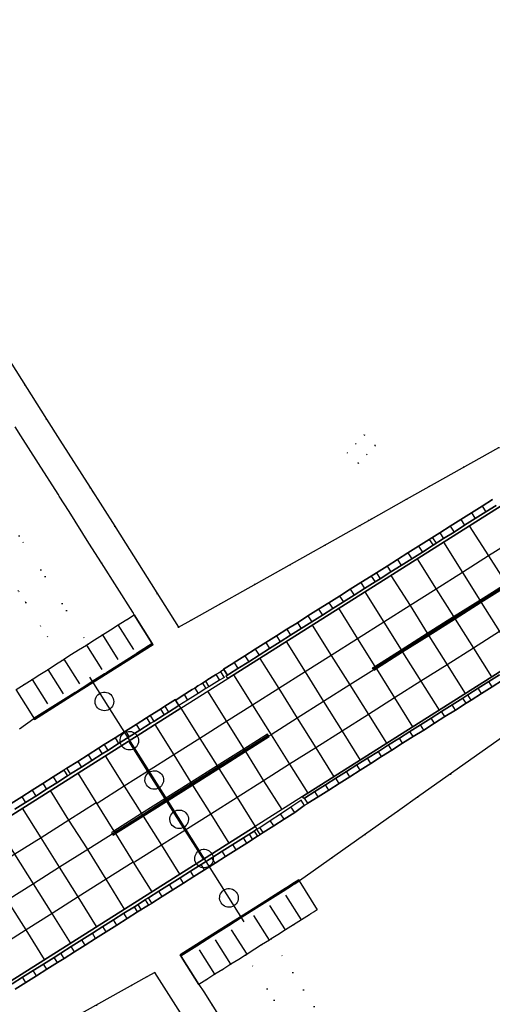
# Model space of a CAD drawing. Header units: metres. Extents: x 174791 to 179073, y 406431 to 409043.
# Tile 282 of 314: x 178170 to 178246, y 408003 to 408162. Entities that reach past the tile are written whole.
import ezdxf

# ---------------------------------------------------------------- set-up
doc = ezdxf.new("R2010")
doc.units = ezdxf.units.M
doc.linetypes.add('DOT', pattern=[6.35, 0, -6.35])
for name, color, linetype in [('terreindeelbegroeid', 254, 'DOT'), ('terreindeelonbegroeid', 254, 'DOT'), ('wegdeel_molgoot', 254, 'Continuous'), ('wegdeel_rijbaan', 254, 'Continuous'), ('wegdeel_start_landingsbaan', 254, 'Continuous'), ('wegdeel_voetpad', 254, 'Continuous'), ('weginrichtingselement_kabel_vliegtuigafreminstallatie', 254, 'Continuous'), ('weginrichtingselement_markering_vliegtuigverharding', 254, 'Continuous'), ('weginrichtingselement_voeg_vliegtuigverharding', 254, 'Continuous')]:
    doc.layers.add(name, color=color, linetype=linetype)

msp = doc.modelspace()

# ---------------------------------------------------------------- linework, layer by layer
at = {"layer": 'terreindeelbegroeid'}
for points in [[(178246.99, 408093.158, 0), (178232.092, 408084.811, 0), (178226.037, 408081.406, 0), (178224.57, 408080.581, 0), (178197.411, 408065.309, 0), (178195.408, 408064.183, 0), (178185.269, 408080.198, 0), (178185.109, 408080.452, 0), (178181.162, 408086.686, 0), (178176.298, 408094.349, 0), (178174.15, 408097.735, 0), (178161.979, 408116.911, 0)], [(178169.083, 408096.483, 0), (178170.01, 408095.021, 0), (178172.85, 408090.543, 0), (178175.98, 408085.609, 0), (178176.162, 408085.321, 0), (178177.757, 408082.807, 0), (178180.965, 408077.738, 0), (178182.977, 408074.559, 0), (178182.984, 408074.547, 0), (178188.02, 408066.59, 0), (178188.266, 408066.201, 0), (178186.991, 408065.357, 0), (178186.821, 408065.253, 0), (178185.696, 408064.568, 0), (178184.443, 408063.753, 0), (178183.13, 408062.932, 0), (178181.882, 408062.151, 0), (178180.803, 408061.451, 0), (178169.74, 408078.903, 0)], [(178169.628, 408069.993, 0), (178170.784, 408068.17, 0), (178176.693, 408058.857, 0), (178175.599, 408058.172, 0), (178174.369, 408057.389, 0), (178173.06, 408056.567, 0), (178171.799, 408055.761, 0), (178170.515, 408054.933, 0), (178169.234, 408054.151, 0), (178171.712, 408050.233, 0), (178172.16, 408049.53, 0), (178172.171, 408049.512, 0), (178172.095, 408049.45, 0), (178169.787, 408047.822, 0)], [(178222.406, 407994.862, 0), (178210.335, 408013.973, 0), (178211.369, 408014.629, 0), (178212.597, 408015.418, 0), (178213.923, 408016.248, 0), (178215.178, 408017.044, 0), (178216.464, 408017.861, 0), (178216.666, 408017.988, 0), (178217.222, 408018.336, 0), (178217.74, 408018.661, 0), (178214.823, 408023.296, 0), (178214.863, 408023.335, 0), (178231.017, 408034.757, 0), (178233.901, 408036.796, 0), (178247.964, 408046.738, 0)], [(178207.756, 407992.287, 0), (178199.448, 408005.403, 0), (178198.68, 408006.616, 0), (178199.974, 408007.432, 0), (178201.254, 408008.248, 0), (178202.534, 408009.036, 0), (178203.839, 408009.868, 0), (178205.094, 408010.65, 0), (178206.195, 408011.354, 0), (178217.695, 407993.209, 0)], [(178176.566, 408000.144, 0), (178190.306, 408007.858, 0), (178191.553, 408008.558, 0), (178197.951, 407998.488, 0)]]:
    msp.add_polyline3d(points, dxfattribs=at)
msp.add_polyline3d([(178222.554, 408092.286, 0), (178224.342, 408090.588, 0), (178225.726, 408092.013, 0), (178227.101, 408093.459, 0), (178225.311, 408095.187, 0), (178223.935, 408093.746, 0)], close=True, dxfattribs=at)
at = {"layer": 'terreindeelonbegroeid'}
for points in [[(178225.726, 408092.013, 0), (178224.342, 408090.588, 0), (178222.554, 408092.286, 0), (178223.935, 408093.746, 0), (178225.311, 408095.187, 0), (178227.101, 408093.459, 0)], [(178180.803, 408061.451, 0), (178180.614, 408061.339, 0), (178180.555, 408061.309, 0), (178179.299, 408060.535, 0), (178178.171, 408059.818, 0), (178176.942, 408059.011, 0), (178176.891, 408058.955, 0), (178176.693, 408058.857, 0), (178170.784, 408068.17, 0), (178169.628, 408069.993, 0), (178165.999, 408075.712, 0), (178159.775, 408085.574, 0), (178163.9, 408088.168, 0), (178164.642, 408086.991, 0), (178169.74, 408078.903, 0)], [(178203.263, 408056.443, 0), (178203.086, 408056.331, 0), (178202.815, 408056.16, 0), (178202.73, 408056.106, 0), (178202.154, 408057.017, 0), (178202.509, 408057.244, 0), (178202.677, 408057.351, 0), (178202.685, 408057.356, 0)], [(178178.016, 408040.544, 0), (178177.494, 408040.214, 0), (178176.906, 408041.144, 0), (178177.427, 408041.474, 0)], [(178216.196, 408035.808, 0), (178216.084, 408035.738, 0), (178215.651, 408035.464, 0), (178215.113, 408036.315, 0), (178215.546, 408036.588, 0), (178215.658, 408036.659, 0)], [(178208.552, 408030.779, 0), (178208.105, 408030.497, 0), (178207.571, 408031.341, 0), (178208.017, 408031.623, 0)], [(178191.08, 408019.735, 0), (178190.556, 408019.404, 0), (178190.022, 408020.249, 0), (178190.546, 408020.58, 0)], [(178227.233, 407987.22, 0), (178223.11, 407984.665, 0), (178217.695, 407993.209, 0), (178206.195, 408011.354, 0), (178206.359, 408011.458, 0), (178206.419, 408011.487, 0), (178207.663, 408012.276, 0), (178208.779, 408012.986, 0), (178210.035, 408013.777, 0), (178210.309, 408013.956, 0), (178210.335, 408013.973, 0), (178222.406, 407994.862, 0)]]:
    msp.add_polyline3d(points, close=True, dxfattribs=at)
at = {"layer": 'wegdeel_molgoot'}
for points in [[(178418.189, 408191.761, 0), (178203.337, 408055.934, 0), (178203.086, 408056.331, 0), (178203.263, 408056.443, 0), (178203.617, 408056.667, 0), (178204.96, 408057.516, 0), (178206.7, 408058.617, 0), (178208.368, 408059.672, 0), (178210.059, 408060.741, 0), (178211.781, 408061.83, 0), (178213.45, 408062.885, 0), (178215.145, 408063.958, 0), (178216.86, 408065.042, 0), (178218.559, 408066.117, 0), (178220.24, 408067.18, 0), (178221.949, 408068.261, 0), (178223.658, 408069.342, 0), (178225.351, 408070.412, 0), (178227.039, 408071.48, 0), (178227.867, 408072.004, 0), (178229.593, 408073.095, 0), (178231.251, 408074.144, 0), (178232.955, 408075.221, 0), (178234.666, 408076.304, 0), (178236.383, 408077.39, 0), (178238.079, 408078.462, 0), (178239.761, 408079.526, 0), (178241.469, 408080.606, 0), (178243.169, 408081.682, 0), (178244.875, 408082.76, 0), (178246.56, 408083.826, 0)], [(178247.066, 408056.491, 0), (178245.37, 408055.418, 0), (178243.673, 408054.345, 0), (178241.968, 408053.268, 0), (178241.175, 408052.766, 0), (178239.447, 408051.674, 0), (178237.756, 408050.604, 0), (178236.072, 408049.539, 0), (178234.353, 408048.453, 0), (178232.659, 408047.381, 0), (178230.962, 408046.308, 0), (178229.225, 408045.21, 0), (178227.571, 408044.164, 0), (178225.847, 408043.074, 0), (178224.134, 408041.991, 0), (178222.45, 408040.926, 0), (178220.746, 408039.849, 0), (178219.049, 408038.776, 0), (178217.353, 408037.714, 0), (178215.658, 408036.659, 0), (178215.546, 408036.588, 0), (178215.358, 408036.886, 0), (178414.865, 408163.071, 0)], [(178169.026, 408034.853, 0), (178170.722, 408035.927, 0), (178172.393, 408036.984, 0), (178174.114, 408038.074, 0), (178175.77, 408039.122, 0), (178177.494, 408040.214, 0), (178178.016, 408040.544, 0), (178179.749, 408041.641, 0), (178181.422, 408042.701, 0), (178183.11, 408043.769, 0), (178184.017, 408044.343, 0), (178185.748, 408045.439, 0), (178187.44, 408046.511, 0), (178189.142, 408047.588, 0), (178190.826, 408048.654, 0), (178191.388, 408049.01, 0), (178193.072, 408050.076, 0), (178193.777, 408050.522, 0), (178195.462, 408051.589, 0), (178195.748, 408051.137, 0), (178153.746, 408024.571, 0)], [(178157.004, 408000, 0), (178186.688, 408018.766, 0), (178207.736, 408032.066, 0), (178208.017, 408031.623, 0), (178207.571, 408031.341, 0), (178205.844, 408030.25, 0), (178204.153, 408029.181, 0), (178202.444, 408028.101, 0), (178200.745, 408027.027, 0), (178199.033, 408025.944, 0), (178197.344, 408024.877, 0), (178195.638, 408023.798, 0), (178193.953, 408022.733, 0), (178192.242, 408021.652, 0), (178190.546, 408020.58, 0), (178190.022, 408020.249, 0), (178188.276, 408019.145, 0), (178186.598, 408018.084, 0), (178184.936, 408017.033, 0), (178183.208, 408015.942, 0), (178181.51, 408014.868, 0), (178179.817, 408013.798, 0), (178178.12, 408012.726, 0), (178176.428, 408011.656, 0), (178175.358, 408010.979, 0), (178173.661, 408009.907, 0), (178171.98, 408008.844, 0), (178170.279, 408007.769, 0), (178168.573, 408006.69, 0)]]:
    msp.add_polyline3d(points, dxfattribs=at)
for points in [[(178178.714, 408053.45, 0), (178172.18, 408049.321, 0), (178172.095, 408049.45, 0), (178172.171, 408049.512, 0), (178172.16, 408049.53, 0), (178174.712, 408051.133, 0), (178177.293, 408052.754, 0), (178178.727, 408053.661, 0), (178178.936, 408053.792, 0), (178179.872, 408054.384, 0), (178181.488, 408055.411, 0), (178183.471, 408056.671, 0), (178183.845, 408056.906, 0), (178184.002, 408057.005, 0), (178186.047, 408058.293, 0), (178188.504, 408059.861, 0), (178188.617, 408059.933, 0), (178191.168, 408061.561, 0), (178191.185, 408061.533, 0), (178191.288, 408061.394, 0), (178189.84, 408060.479, 0), (178184.045, 408056.817, 0), (178181.583, 408055.262, 0)], [(178214.863, 408023.335, 0), (178214.823, 408023.296, 0), (178214.097, 408022.835, 0), (178213.736, 408022.606, 0), (178212.253, 408021.665, 0), (178209.672, 408020.037, 0), (178207.092, 408018.4, 0), (178205.486, 408017.381, 0), (178203.488, 408016.114, 0), (178200.923, 408014.494, 0), (178198.334, 408012.864, 0), (178195.757, 408011.242, 0), (178195.667, 408011.382, 0), (178196.841, 408012.123, 0), (178203.403, 408016.265, 0), (178205.394, 408017.527, 0), (178209.453, 408020.1, 0), (178209.775, 408020.304, 0), (178212.157, 408021.814, 0), (178213.259, 408022.517, 0), (178213.639, 408022.76, 0), (178214.768, 408023.48, 0)]]:
    msp.add_polyline3d(points, close=True, dxfattribs=at)
at = {"layer": 'wegdeel_rijbaan'}
for points in [[(178246.56, 408083.826, 0), (178244.875, 408082.76, 0), (178243.169, 408081.682, 0), (178241.469, 408080.606, 0), (178239.761, 408079.526, 0), (178238.079, 408078.462, 0), (178236.383, 408077.39, 0), (178234.666, 408076.304, 0), (178232.955, 408075.221, 0), (178231.251, 408074.144, 0), (178229.593, 408073.095, 0), (178227.867, 408072.004, 0), (178227.039, 408071.48, 0), (178225.351, 408070.412, 0), (178223.658, 408069.342, 0), (178221.949, 408068.261, 0), (178220.24, 408067.18, 0), (178218.559, 408066.117, 0), (178216.86, 408065.042, 0), (178215.145, 408063.958, 0), (178213.45, 408062.885, 0), (178211.781, 408061.83, 0), (178210.059, 408060.741, 0), (178208.368, 408059.672, 0), (178206.7, 408058.617, 0), (178204.96, 408057.516, 0), (178203.617, 408056.667, 0), (178203.263, 408056.443, 0), (178202.685, 408057.356, 0), (178202.677, 408057.369, 0), (178202.649, 408057.414, 0), (178204.135, 408058.352, 0), (178204.346, 408058.486, 0), (178206.079, 408059.58, 0), (178207.748, 408060.634, 0), (178209.439, 408061.703, 0), (178211.162, 408062.791, 0), (178212.831, 408063.846, 0), (178214.527, 408064.917, 0), (178216.242, 408066.001, 0), (178217.942, 408067.074, 0), (178219.624, 408068.137, 0), (178221.333, 408069.216, 0), (178223.043, 408070.297, 0), (178224.736, 408071.366, 0), (178226.424, 408072.433, 0), (178227.253, 408072.957, 0), (178228.98, 408074.047, 0), (178230.638, 408075.095, 0), (178232.343, 408076.172, 0), (178234.055, 408077.253, 0), (178235.772, 408078.338, 0), (178237.468, 408079.41, 0), (178239.151, 408080.473, 0), (178240.859, 408081.552, 0), (178242.561, 408082.627, 0), (178244.267, 408083.704, 0), (178245.952, 408084.769, 0)], [(178247.593, 408055.657, 0), (178245.897, 408054.585, 0), (178244.2, 408053.512, 0), (178242.495, 408052.434, 0), (178241.702, 408051.933, 0), (178239.974, 408050.84, 0), (178238.283, 408049.771, 0), (178236.598, 408048.706, 0), (178234.88, 408047.62, 0), (178233.185, 408046.549, 0), (178231.488, 408045.476, 0), (178229.751, 408044.378, 0), (178228.097, 408043.332, 0), (178226.373, 408042.242, 0), (178224.66, 408041.159, 0), (178222.976, 408040.094, 0), (178221.272, 408039.018, 0), (178219.575, 408037.944, 0), (178217.883, 408036.875, 0), (178216.196, 408035.808, 0), (178215.658, 408036.659, 0), (178217.353, 408037.714, 0), (178219.049, 408038.776, 0), (178220.746, 408039.849, 0), (178222.45, 408040.926, 0), (178224.134, 408041.991, 0), (178225.847, 408043.074, 0), (178227.571, 408044.164, 0), (178229.225, 408045.21, 0), (178230.962, 408046.308, 0), (178232.659, 408047.381, 0), (178234.353, 408048.453, 0), (178236.072, 408049.539, 0), (178237.756, 408050.604, 0), (178239.447, 408051.674, 0), (178241.175, 408052.766, 0), (178241.968, 408053.268, 0), (178243.673, 408054.345, 0), (178245.37, 408055.418, 0), (178247.066, 408056.491, 0)], [(178169.106, 408005.846, 0), (178170.813, 408006.924, 0), (178172.513, 408007.999, 0), (178174.195, 408009.062, 0), (178175.891, 408010.135, 0), (178176.962, 408010.811, 0), (178178.654, 408011.881, 0), (178180.351, 408012.954, 0), (178182.043, 408014.023, 0), (178183.742, 408015.097, 0), (178185.47, 408016.189, 0), (178187.132, 408017.24, 0), (178188.809, 408018.3, 0), (178190.556, 408019.404, 0), (178191.08, 408019.735, 0), (178192.776, 408020.807, 0), (178194.487, 408021.889, 0), (178196.171, 408022.954, 0), (178197.878, 408024.032, 0), (178199.566, 408025.1, 0), (178201.279, 408026.182, 0), (178202.978, 408027.256, 0), (178204.687, 408028.336, 0), (178206.378, 408029.405, 0), (178208.105, 408030.497, 0), (178208.552, 408030.779, 0), (178209.031, 408031.102, 0), (178210.721, 408032.18, 0), (178212.411, 408033.244, 0), (178214.1, 408034.326, 0), (178215.651, 408035.464, 0), (178216.084, 408035.738, 0), (178216.196, 408035.808, 0), (178217.883, 408036.875, 0), (178219.575, 408037.944, 0), (178221.272, 408039.018, 0), (178222.976, 408040.094, 0), (178224.66, 408041.159, 0), (178226.373, 408042.242, 0), (178228.097, 408043.332, 0), (178229.751, 408044.378, 0), (178231.488, 408045.476, 0), (178233.185, 408046.549, 0), (178234.88, 408047.62, 0), (178236.598, 408048.706, 0), (178238.283, 408049.771, 0), (178239.974, 408050.84, 0), (178241.702, 408051.933, 0), (178242.495, 408052.434, 0), (178244.2, 408053.512, 0), (178245.897, 408054.585, 0), (178247.593, 408055.657, 0)], [(178247.964, 408046.738, 0), (178233.901, 408036.796, 0), (178231.017, 408034.757, 0), (178214.863, 408023.335, 0), (178214.768, 408023.48, 0), (178213.639, 408022.76, 0), (178213.259, 408022.517, 0), (178212.157, 408021.814, 0), (178209.775, 408020.304, 0), (178209.453, 408020.1, 0), (178205.394, 408017.527, 0), (178203.403, 408016.265, 0), (178196.841, 408012.123, 0), (178195.667, 408011.382, 0), (178195.757, 408011.242, 0), (178196.101, 408010.698, 0), (178198.68, 408006.616, 0), (178199.448, 408005.403, 0), (178207.756, 407992.287, 0)], [(178168.437, 408035.785, 0), (178170.132, 408036.858, 0), (178171.803, 408037.915, 0), (178173.525, 408039.005, 0), (178175.181, 408040.052, 0), (178176.906, 408041.144, 0), (178177.494, 408040.214, 0), (178175.77, 408039.122, 0), (178174.114, 408038.074, 0), (178172.393, 408036.984, 0), (178170.722, 408035.927, 0), (178169.026, 408034.853, 0)], [(178168.573, 408006.69, 0), (178170.279, 408007.769, 0), (178171.98, 408008.844, 0), (178173.661, 408009.907, 0), (178175.358, 408010.979, 0), (178176.428, 408011.656, 0), (178178.12, 408012.726, 0), (178179.817, 408013.798, 0), (178181.51, 408014.868, 0), (178183.208, 408015.942, 0), (178184.936, 408017.033, 0), (178186.598, 408018.084, 0), (178188.276, 408019.145, 0), (178190.022, 408020.249, 0), (178190.556, 408019.404, 0), (178188.809, 408018.3, 0), (178187.132, 408017.24, 0), (178185.47, 408016.189, 0), (178183.742, 408015.097, 0), (178182.043, 408014.023, 0), (178180.351, 408012.954, 0), (178178.654, 408011.881, 0), (178176.962, 408010.811, 0), (178175.891, 408010.135, 0), (178174.195, 408009.062, 0), (178172.513, 408007.999, 0), (178170.813, 408006.924, 0), (178169.106, 408005.846, 0)], [(178197.951, 407998.488, 0), (178191.553, 408008.558, 0), (178190.306, 408007.858, 0), (178176.566, 408000.144, 0)]]:
    msp.add_polyline3d(points, dxfattribs=at)
for points in [[(178202.73, 408056.106, 0), (178202.559, 408055.998, 0), (178201.992, 408055.646, 0), (178200.274, 408054.578, 0), (178199.81, 408054.291, 0), (178198.552, 408053.509, 0), (178196.851, 408052.452, 0), (178195.462, 408051.589, 0), (178194.923, 408052.442, 0), (178194.937, 408052.45, 0), (178196.313, 408053.318, 0), (178196.377, 408053.358, 0), (178196.746, 408053.59, 0), (178197.611, 408054.133, 0), (178197.812, 408054.26, 0), (178198.015, 408054.387, 0), (178198.524, 408054.713, 0), (178199.099, 408055.082, 0), (178199.256, 408055.183, 0), (178199.716, 408055.476, 0), (178199.865, 408055.571, 0), (178200.134, 408055.741, 0), (178201.087, 408056.345, 0), (178201.324, 408056.495, 0), (178201.425, 408056.559, 0), (178201.982, 408056.909, 0), (178202.027, 408056.938, 0), (178202.154, 408057.017, 0)], [(178194.923, 408052.442, 0), (178195.462, 408051.589, 0), (178193.777, 408050.522, 0), (178193.072, 408050.076, 0), (178191.388, 408049.01, 0), (178190.826, 408048.654, 0), (178189.142, 408047.588, 0), (178187.44, 408046.511, 0), (178185.748, 408045.439, 0), (178184.017, 408044.343, 0), (178183.11, 408043.769, 0), (178181.422, 408042.701, 0), (178179.749, 408041.641, 0), (178178.016, 408040.544, 0), (178177.427, 408041.474, 0), (178179.16, 408042.57, 0), (178180.834, 408043.63, 0), (178182.522, 408044.698, 0), (178183.429, 408045.272, 0), (178185.161, 408046.367, 0), (178186.853, 408047.438, 0), (178188.555, 408048.515, 0), (178190.239, 408049.581, 0), (178190.801, 408049.936, 0), (178192.486, 408051.002, 0), (178193.187, 408051.446, 0), (178193.191, 408051.448, 0), (178194.877, 408052.515, 0)], [(178215.651, 408035.464, 0), (178214.1, 408034.326, 0), (178212.411, 408033.244, 0), (178210.721, 408032.18, 0), (178209.031, 408031.102, 0), (178208.552, 408030.779, 0), (178208.017, 408031.623, 0), (178208.483, 408031.931, 0), (178210.155, 408033.036, 0), (178211.82, 408034.138, 0), (178213.493, 408035.244, 0), (178215.113, 408036.315, 0)], [(178208.105, 408030.497, 0), (178206.378, 408029.405, 0), (178204.687, 408028.336, 0), (178202.978, 408027.256, 0), (178201.279, 408026.182, 0), (178199.566, 408025.1, 0), (178197.878, 408024.032, 0), (178196.171, 408022.954, 0), (178194.487, 408021.889, 0), (178192.776, 408020.807, 0), (178191.08, 408019.735, 0), (178190.546, 408020.58, 0), (178192.242, 408021.652, 0), (178193.953, 408022.733, 0), (178195.638, 408023.798, 0), (178197.344, 408024.877, 0), (178199.033, 408025.944, 0), (178200.745, 408027.027, 0), (178202.444, 408028.101, 0), (178204.153, 408029.181, 0), (178205.844, 408030.25, 0), (178207.571, 408031.341, 0)]]:
    msp.add_polyline3d(points, close=True, dxfattribs=at)
at = {"layer": 'wegdeel_start_landingsbaan'}
for points in [[(178153.746, 408024.571, 0), (178195.748, 408051.137, 0), (178203.337, 408055.934, 0), (178418.189, 408191.761, 0), (178455.345, 408215.275, 0), (178455.83, 408215.569, 0), (178457.125, 408213.513, 0), (178458.788, 408210.873, 0), (178460.423, 408208.277, 0), (178461.803, 408206.087, 0), (178463.362, 408203.612, 0), (178464.809, 408201.314, 0), (178466.251, 408199.025, 0), (178467.835, 408196.511, 0), (178414.865, 408163.071, 0), (178215.358, 408036.886, 0), (178207.736, 408032.066, 0), (178186.688, 408018.766, 0), (178157.004, 408000, 0)], [(178161.979, 408116.911, 0), (178174.15, 408097.735, 0), (178176.298, 408094.349, 0), (178181.162, 408086.686, 0), (178185.109, 408080.452, 0), (178185.269, 408080.198, 0), (178195.408, 408064.183, 0), (178197.411, 408065.309, 0), (178224.57, 408080.581, 0), (178226.037, 408081.406, 0), (178232.092, 408084.811, 0), (178246.99, 408093.158, 0)], [(178169.787, 408047.822, 0), (178172.095, 408049.45, 0), (178172.18, 408049.321, 0), (178178.714, 408053.45, 0), (178181.583, 408055.262, 0), (178184.045, 408056.817, 0), (178189.84, 408060.479, 0), (178191.288, 408061.394, 0), (178191.185, 408061.533, 0), (178191.168, 408061.561, 0), (178188.266, 408066.201, 0), (178188.02, 408066.59, 0), (178182.984, 408074.547, 0), (178182.977, 408074.559, 0), (178180.965, 408077.738, 0), (178177.757, 408082.807, 0), (178176.162, 408085.321, 0), (178175.98, 408085.609, 0), (178172.85, 408090.543, 0), (178170.01, 408095.021, 0), (178169.083, 408096.483, 0)], [(178245.952, 408084.769, 0), (178244.267, 408083.704, 0), (178242.561, 408082.627, 0), (178240.859, 408081.552, 0), (178239.151, 408080.473, 0), (178237.468, 408079.41, 0), (178235.772, 408078.338, 0), (178234.055, 408077.253, 0), (178232.343, 408076.172, 0), (178230.638, 408075.095, 0), (178228.98, 408074.047, 0), (178227.253, 408072.957, 0), (178226.424, 408072.433, 0), (178224.736, 408071.366, 0), (178223.043, 408070.297, 0), (178221.333, 408069.216, 0), (178219.624, 408068.137, 0), (178217.942, 408067.074, 0), (178216.242, 408066.001, 0), (178214.527, 408064.917, 0), (178212.831, 408063.846, 0), (178211.162, 408062.791, 0), (178209.439, 408061.703, 0), (178207.748, 408060.634, 0), (178206.079, 408059.58, 0), (178204.346, 408058.486, 0), (178204.135, 408058.352, 0), (178202.649, 408057.414, 0), (178202.677, 408057.369, 0), (178202.685, 408057.356, 0), (178202.677, 408057.351, 0), (178202.509, 408057.244, 0), (178202.154, 408057.017, 0), (178202.027, 408056.938, 0), (178201.982, 408056.909, 0), (178201.425, 408056.559, 0), (178201.324, 408056.495, 0), (178201.087, 408056.345, 0), (178200.134, 408055.741, 0), (178199.865, 408055.571, 0), (178199.716, 408055.476, 0), (178199.256, 408055.183, 0), (178199.099, 408055.082, 0), (178198.524, 408054.713, 0), (178198.015, 408054.387, 0), (178197.812, 408054.26, 0), (178197.611, 408054.133, 0), (178196.746, 408053.59, 0), (178196.377, 408053.358, 0), (178196.313, 408053.318, 0), (178194.937, 408052.45, 0), (178194.923, 408052.442, 0), (178194.877, 408052.515, 0), (178193.191, 408051.448, 0), (178193.187, 408051.446, 0), (178192.486, 408051.002, 0), (178190.801, 408049.936, 0), (178190.239, 408049.581, 0), (178188.555, 408048.515, 0), (178186.853, 408047.438, 0), (178185.161, 408046.367, 0), (178183.429, 408045.272, 0), (178182.522, 408044.698, 0), (178180.834, 408043.63, 0), (178179.16, 408042.57, 0), (178177.427, 408041.474, 0), (178176.906, 408041.144, 0), (178175.181, 408040.052, 0), (178173.525, 408039.005, 0), (178171.803, 408037.915, 0), (178170.132, 408036.858, 0), (178168.437, 408035.785, 0)]]:
    msp.add_polyline3d(points, dxfattribs=at)
at = {"layer": 'wegdeel_voetpad'}
for points in [[(178191.168, 408061.561, 0), (178188.617, 408059.933, 0), (178188.504, 408059.861, 0), (178186.047, 408058.293, 0), (178184.002, 408057.005, 0), (178183.845, 408056.906, 0), (178183.471, 408056.671, 0), (178181.488, 408055.411, 0), (178179.872, 408054.384, 0), (178178.936, 408053.792, 0), (178178.727, 408053.661, 0), (178177.293, 408052.754, 0), (178174.712, 408051.133, 0), (178172.16, 408049.53, 0), (178171.712, 408050.233, 0), (178169.234, 408054.151, 0), (178170.515, 408054.933, 0), (178171.799, 408055.761, 0), (178173.06, 408056.567, 0), (178174.369, 408057.389, 0), (178175.599, 408058.172, 0), (178176.693, 408058.857, 0), (178176.891, 408058.955, 0), (178176.942, 408059.011, 0), (178178.171, 408059.818, 0), (178179.299, 408060.535, 0), (178180.555, 408061.309, 0), (178180.614, 408061.339, 0), (178180.803, 408061.451, 0), (178181.882, 408062.151, 0), (178183.13, 408062.932, 0), (178184.443, 408063.753, 0), (178185.696, 408064.568, 0), (178186.821, 408065.253, 0), (178186.991, 408065.357, 0), (178188.266, 408066.201, 0)], [(178210.335, 408013.973, 0), (178210.309, 408013.956, 0), (178210.035, 408013.777, 0), (178208.779, 408012.986, 0), (178207.663, 408012.276, 0), (178206.419, 408011.487, 0), (178206.359, 408011.458, 0), (178206.195, 408011.354, 0), (178205.094, 408010.65, 0), (178203.839, 408009.868, 0), (178202.534, 408009.036, 0), (178201.254, 408008.248, 0), (178199.974, 408007.432, 0), (178198.68, 408006.616, 0), (178196.101, 408010.698, 0), (178195.757, 408011.242, 0), (178198.334, 408012.864, 0), (178200.923, 408014.494, 0), (178203.488, 408016.114, 0), (178205.486, 408017.381, 0), (178207.092, 408018.4, 0), (178209.672, 408020.037, 0), (178212.253, 408021.665, 0), (178213.736, 408022.606, 0), (178214.097, 408022.835, 0), (178214.823, 408023.296, 0), (178217.74, 408018.661, 0), (178217.222, 408018.336, 0), (178216.666, 408017.988, 0), (178216.464, 408017.861, 0), (178215.178, 408017.044, 0), (178213.923, 408016.248, 0), (178212.597, 408015.418, 0), (178211.369, 408014.629, 0)]]:
    msp.add_polyline3d(points, close=True, dxfattribs=at)
at = {"layer": 'weginrichtingselement_kabel_vliegtuigafreminstallatie'}
msp.add_polyline3d([(178181.04, 408056.121, 0), (178193.493, 408036.413, 0), (178205.928, 408016.68, 0)], dxfattribs=at)
at = {"layer": 'weginrichtingselement_markering_vliegtuigverharding'}
for points in [[(178251.875, 408073.375, 0), (178248.258, 408071.087, 0), (178244.003, 408068.395, 0), (178239.795, 408065.733, 0), (178235.559, 408063.054, 0), (178231.335, 408060.381, 0), (178227.107, 408057.706, 0), (178226.736, 408057.472, 0), (178226.629, 408057.641, 0), (178227.001, 408057.876, 0), (178231.228, 408060.551, 0), (178235.453, 408063.223, 0), (178239.689, 408065.902, 0), (178243.897, 408068.565, 0), (178248.151, 408071.256, 0), (178251.768, 408073.544, 0), (178251.875, 408073.375, 0)], [(178252.016, 408073.134, 0), (178248.409, 408070.852, 0), (178244.152, 408068.159, 0), (178239.944, 408065.497, 0), (178235.708, 408062.817, 0), (178231.483, 408060.144, 0), (178227.255, 408057.469, 0), (178226.885, 408057.235, 0), (178226.829, 408057.323, 0), (178226.778, 408057.404, 0), (178227.149, 408057.639, 0), (178231.377, 408060.314, 0), (178235.602, 408062.986, 0), (178239.837, 408065.666, 0), (178244.045, 408068.328, 0), (178248.301, 408071.021, 0), (178251.909, 408073.303, 0), (178251.964, 408073.216, 0), (178252.016, 408073.134, 0)], [(178182.596, 408053.464, 0), (178182.624, 408053.48, 0), (178182.686, 408053.516, 0), (178182.816, 408053.59, 0), (178183.055, 408053.677, 0), (178183.305, 408053.723, 0), (178183.559, 408053.726, 0), (178183.809, 408053.686, 0), (178184.05, 408053.605, 0), (178184.273, 408053.484, 0), (178184.473, 408053.328, 0), (178184.644, 408053.139, 0), (178184.78, 408052.925, 0), (178184.879, 408052.691, 0), (178184.936, 408052.444, 0), (178184.951, 408052.19, 0), (178184.924, 408051.938, 0), (178184.854, 408051.694, 0), (178184.744, 408051.465, 0), (178184.597, 408051.258, 0), (178184.417, 408051.079, 0), (178184.285, 408050.985, 0), (178184.21, 408050.932, 0), (178183.979, 408050.823, 0), (178183.733, 408050.754, 0), (178183.479, 408050.728, 0), (178183.225, 408050.745, 0), (178182.977, 408050.805, 0), (178182.742, 408050.907, 0), (178182.528, 408051.046, 0), (178182.341, 408051.22, 0), (178182.186, 408051.422, 0), (178182.068, 408051.649, 0), (178181.99, 408051.892, 0), (178181.953, 408052.144, 0), (178181.96, 408052.4, 0), (178182.011, 408052.65, 0), (178182.102, 408052.888, 0), (178182.233, 408053.107, 0), (178182.4, 408053.301, 0), (178182.596, 408053.464, 0)], [(178184.684, 408030.912, 0), (178185.093, 408031.17, 0), (178189.537, 408033.972, 0), (178193.308, 408036.35, 0), (178197.494, 408038.99, 0), (178201.73, 408041.661, 0), (178206.018, 408044.365, 0), (178209.846, 408046.779, 0), (178209.739, 408046.948, 0), (178205.912, 408044.535, 0), (178201.624, 408041.831, 0), (178197.388, 408039.159, 0), (178193.201, 408036.519, 0), (178189.431, 408034.142, 0), (178184.988, 408031.34, 0), (178184.577, 408031.081, 0), (178184.684, 408030.912, 0)], [(178186.601, 408047.132, 0), (178186.688, 408047.182, 0), (178186.821, 408047.259, 0), (178186.939, 408047.302, 0), (178187.06, 408047.347, 0), (178187.31, 408047.393, 0), (178187.564, 408047.396, 0), (178187.815, 408047.357, 0), (178188.056, 408047.276, 0), (178188.28, 408047.155, 0), (178188.36, 408047.093, 0), (178188.48, 408046.999, 0), (178188.651, 408046.811, 0), (178188.725, 408046.695, 0), (178188.788, 408046.597, 0), (178188.887, 408046.363, 0), (178188.945, 408046.115, 0), (178188.961, 408045.861, 0), (178188.933, 408045.609, 0), (178188.863, 408045.364, 0), (178188.753, 408045.135, 0), (178188.606, 408044.927, 0), (178188.427, 408044.748, 0), (178188.288, 408044.65, 0), (178188.219, 408044.601, 0), (178188.11, 408044.55, 0), (178187.989, 408044.494, 0), (178187.744, 408044.427, 0), (178187.491, 408044.403, 0), (178187.238, 408044.421, 0), (178186.991, 408044.481, 0), (178186.758, 408044.583, 0), (178186.546, 408044.722, 0), (178186.36, 408044.895, 0), (178186.205, 408045.096, 0), (178186.203, 408045.1, 0), (178186.087, 408045.321, 0), (178186.008, 408045.562, 0), (178186.003, 408045.6, 0), (178185.971, 408045.814, 0), (178185.977, 408046.068, 0), (178186.026, 408046.317, 0), (178186.115, 408046.554, 0), (178186.244, 408046.774, 0), (178186.407, 408046.968, 0), (178186.601, 408047.132, 0)], [(178184.858, 408030.676, 0), (178185.248, 408030.922, 0), (178189.69, 408033.728, 0), (178193.461, 408036.109, 0), (178197.643, 408038.75, 0), (178201.879, 408041.425, 0), (178206.165, 408044.132, 0), (178210.006, 408046.558, 0), (178209.948, 408046.649, 0), (178209.899, 408046.727, 0), (178206.058, 408044.301, 0), (178201.772, 408041.595, 0), (178197.537, 408038.92, 0), (178193.354, 408036.278, 0), (178189.584, 408033.897, 0), (178185.142, 408031.092, 0), (178184.751, 408030.845, 0), (178184.858, 408030.676, 0)], [(178190.624, 408040.803, 0), (178190.694, 408040.843, 0), (178190.844, 408040.928, 0), (178191.081, 408041.014, 0), (178191.33, 408041.06, 0), (178191.583, 408041.063, 0), (178191.833, 408041.023, 0), (178192.072, 408040.942, 0), (178192.295, 408040.822, 0), (178192.494, 408040.666, 0), (178192.664, 408040.479, 0), (178192.8, 408040.266, 0), (178192.899, 408040.033, 0), (178192.957, 408039.787, 0), (178192.973, 408039.535, 0), (178192.946, 408039.283, 0), (178192.877, 408039.04, 0), (178192.769, 408038.812, 0), (178192.624, 408038.605, 0), (178192.446, 408038.425, 0), (178192.291, 408038.315, 0), (178192.24, 408038.278, 0), (178192.01, 408038.169, 0), (178191.765, 408038.1, 0), (178191.512, 408038.074, 0), (178191.257, 408038.091, 0), (178191.01, 408038.151, 0), (178190.776, 408038.252, 0), (178190.563, 408038.39, 0), (178190.376, 408038.563, 0), (178190.221, 408038.765, 0), (178190.102, 408038.991, 0), (178190.023, 408039.233, 0), (178189.987, 408039.485, 0), (178189.993, 408039.739, 0), (178190.043, 408039.989, 0), (178190.134, 408040.227, 0), (178190.264, 408040.446, 0), (178190.429, 408040.64, 0), (178190.533, 408040.727, 0), (178190.624, 408040.803, 0)], [(178194.663, 408034.484, 0), (178194.697, 408034.503, 0), (178194.884, 408034.605, 0), (178195.122, 408034.687, 0), (178195.37, 408034.728, 0), (178195.622, 408034.727, 0), (178195.87, 408034.683, 0), (178196.107, 408034.599, 0), (178196.327, 408034.476, 0), (178196.523, 408034.318, 0), (178196.69, 408034.13, 0), (178196.823, 408033.916, 0), (178196.918, 408033.683, 0), (178196.972, 408033.437, 0), (178196.985, 408033.185, 0), (178196.955, 408032.935, 0), (178196.884, 408032.694, 0), (178196.773, 408032.468, 0), (178196.626, 408032.263, 0), (178196.447, 408032.086, 0), (178196.289, 408031.976, 0), (178196.241, 408031.942, 0), (178196.135, 408031.892, 0), (178196.009, 408031.832, 0), (178195.762, 408031.764, 0), (178195.507, 408031.738, 0), (178195.252, 408031.757, 0), (178195.003, 408031.819, 0), (178194.769, 408031.922, 0), (178194.555, 408032.064, 0), (178194.369, 408032.24, 0), (178194.216, 408032.446, 0), (178194.1, 408032.674, 0), (178194.025, 408032.919, 0), (178193.992, 408033.173, 0), (178194.003, 408033.429, 0), (178194.058, 408033.68, 0), (178194.155, 408033.917, 0), (178194.291, 408034.134, 0), (178194.462, 408034.325, 0), (178194.549, 408034.394, 0), (178194.663, 408034.484, 0)], [(178198.646, 408028.139, 0), (178198.691, 408028.164, 0), (178198.865, 408028.262, 0), (178199.101, 408028.347, 0), (178199.349, 408028.391, 0), (178199.6, 408028.394, 0), (178199.848, 408028.354, 0), (178200.086, 408028.273, 0), (178200.307, 408028.153, 0), (178200.505, 408027.999, 0), (178200.674, 408027.813, 0), (178200.769, 408027.664, 0), (178200.81, 408027.601, 0), (178200.908, 408027.37, 0), (178200.958, 408027.161, 0), (178200.966, 408027.126, 0), (178200.983, 408026.875, 0), (178200.963, 408026.682, 0), (178200.957, 408026.625, 0), (178200.89, 408026.383, 0), (178200.783, 408026.155, 0), (178200.64, 408025.949, 0), (178200.464, 408025.77, 0), (178200.283, 408025.638, 0), (178200.261, 408025.622, 0), (178200.031, 408025.511, 0), (178199.786, 408025.441, 0), (178199.533, 408025.413, 0), (178199.361, 408025.424, 0), (178199.278, 408025.429, 0), (178199.03, 408025.488, 0), (178198.796, 408025.588, 0), (178198.711, 408025.643, 0), (178198.634, 408025.692, 0), (178198.582, 408025.726, 0), (178198.394, 408025.899, 0), (178198.257, 408026.076, 0), (178198.238, 408026.101, 0), (178198.12, 408026.326, 0), (178198.041, 408026.569, 0), (178198.004, 408026.821, 0), (178198.011, 408027.076, 0), (178198.061, 408027.326, 0), (178198.153, 408027.564, 0), (178198.284, 408027.783, 0), (178198.449, 408027.977, 0), (178198.559, 408028.067, 0), (178198.646, 408028.139, 0)], [(178202.65, 408021.808, 0), (178202.684, 408021.828, 0), (178202.87, 408021.933, 0), (178203.109, 408022.02, 0), (178203.358, 408022.066, 0), (178203.612, 408022.069, 0), (178203.862, 408022.03, 0), (178204.103, 408021.949, 0), (178204.326, 408021.829, 0), (178204.527, 408021.674, 0), (178204.698, 408021.487, 0), (178204.836, 408021.274, 0), (178204.936, 408021.041, 0), (178204.996, 408020.794, 0), (178205.013, 408020.541, 0), (178204.988, 408020.289, 0), (178204.922, 408020.044, 0), (178204.815, 408019.814, 0), (178204.671, 408019.605, 0), (178204.494, 408019.424, 0), (178204.292, 408019.276, 0), (178204.289, 408019.274, 0), (178204.058, 408019.163, 0), (178203.811, 408019.092, 0), (178203.556, 408019.064, 0), (178203.3, 408019.08, 0), (178203.051, 408019.139, 0), (178202.815, 408019.239, 0), (178202.599, 408019.378, 0), (178202.41, 408019.551, 0), (178202.253, 408019.754, 0), (178202.132, 408019.98, 0), (178202.052, 408020.224, 0), (178202.014, 408020.477, 0), (178202.019, 408020.734, 0), (178202.068, 408020.986, 0), (178202.158, 408021.226, 0), (178202.288, 408021.447, 0), (178202.454, 408021.643, 0), (178202.65, 408021.808, 0)]]:
    msp.add_polyline3d(points, dxfattribs=at)
at = {"layer": 'weginrichtingselement_voeg_vliegtuigverharding'}
for p, q in [((178244.267, 408083.705), (178244.875, 408082.76)), ((178242.56, 408082.626), (178243.169, 408081.682)), ((178239.151, 408080.473), (178239.761, 408079.526)), ((178240.859, 408081.552), (178241.469, 408080.606)), ((178236.313, 408078.611), (178236.884, 408077.707)), ((178237.468, 408079.41), (178238.079, 408078.462)), ((178234.055, 408077.253), (178234.666, 408076.304)), ((178235.772, 408078.338), (178236.383, 408077.39)), ((178232.343, 408076.172), (178232.955, 408075.221)), ((178228.98, 408074.047), (178229.593, 408073.095)), ((178230.638, 408075.095), (178231.251, 408074.144)), ((178226.424, 408072.433), (178227.038, 408071.48)), ((178227.253, 408072.956), (178227.867, 408072.004)), ((178224.736, 408071.366), (178225.351, 408070.412)), ((178221.333, 408069.216), (178221.948, 408068.26)), ((178223.043, 408070.297), (178223.658, 408069.342)), ((178219.624, 408068.137), (178220.24, 408067.18)), ((178216.242, 408066.001), (178216.86, 408065.042)), ((178217.942, 408067.074), (178218.559, 408066.117)), ((178188.195, 408060.596), (178185.696, 408064.568)), ((178214.527, 408064.917), (178215.145, 408063.958)), ((178183.13, 408062.932), (178185.617, 408058.971)), ((178211.162, 408062.791), (178211.781, 408061.83)), ((178212.831, 408063.846), (178213.449, 408062.885)), ((178180.555, 408061.309), (178183.022, 408057.361)), ((178209.439, 408061.703), (178210.058, 408060.741)), ((178206.079, 408059.58), (178206.7, 408058.617)), ((178207.748, 408060.634), (178208.368, 408059.672)), ((178176.942, 408059.011), (178179.43, 408055.08)), ((178204.346, 408058.486), (178204.959, 408057.516)), ((178176.869, 408053.45), (178174.369, 408057.389)), ((178201.425, 408056.559), (178201.992, 408055.646)), ((178202.154, 408057.017), (178202.73, 408056.106)), ((178202.677, 408057.369), (178203.263, 408056.443)), ((178171.799, 408055.761), (178174.286, 408051.819)), ((178199.256, 408055.183), (178199.81, 408054.291)), ((178199.716, 408055.476), (178200.274, 408054.578)), ((178245.897, 408054.585), (178245.37, 408055.418)), ((178196.313, 408053.318), (178196.851, 408052.452)), ((178198.015, 408054.374), (178198.552, 408053.509)), ((178242.495, 408052.434), (178241.968, 408053.268)), ((178244.2, 408053.512), (178243.673, 408054.345)), ((178239.974, 408050.84), (178239.447, 408051.674)), ((178241.702, 408051.933), (178241.175, 408052.766)), ((178192.486, 408051.002), (178193.072, 408050.076)), ((178193.19, 408051.448), (178193.777, 408050.522)), ((178238.282, 408049.771), (178237.756, 408050.604)), ((178188.555, 408048.515), (178189.142, 408047.588)), ((178190.239, 408049.581), (178190.826, 408048.654)), ((178190.801, 408049.936), (178191.388, 408049.01)), ((178234.88, 408047.62), (178234.353, 408048.453)), ((178236.598, 408048.706), (178236.071, 408049.539)), ((178186.853, 408047.438), (178187.44, 408046.511)), ((178233.185, 408046.549), (178232.659, 408047.381)), ((178183.429, 408045.272), (178184.017, 408044.343)), ((178185.161, 408046.367), (178185.748, 408045.44)), ((178229.751, 408044.378), (178229.225, 408045.21)), ((178231.488, 408045.476), (178230.962, 408046.308)), ((178180.834, 408043.63), (178181.422, 408042.701)), ((178182.522, 408044.697), (178183.11, 408043.769)), ((178228.097, 408043.332), (178227.571, 408044.164)), ((178179.16, 408042.57), (178179.749, 408041.641)), ((178226.372, 408042.242), (178225.847, 408043.074)), ((178222.975, 408040.094), (178222.45, 408040.926)), ((178224.66, 408041.159), (178224.134, 408041.991)), ((178173.525, 408039.005), (178174.114, 408038.074)), ((178175.181, 408040.052), (178175.77, 408039.122)), ((178221.272, 408039.018), (178220.746, 408039.849)), ((178171.803, 408037.915), (178172.393, 408036.984)), ((178217.883, 408036.875), (178217.353, 408037.714)), ((178219.575, 408037.944), (178219.049, 408038.776)), ((178170.132, 408036.858), (178170.722, 408035.926)), ((178212.411, 408033.244), (178211.82, 408034.138)), ((178214.1, 408034.326), (178213.493, 408035.244)), ((178210.721, 408032.18), (178210.155, 408033.036)), ((178185.167, 408031.144), (178185.126, 408031.118)), ((178209.031, 408031.102), (178208.483, 408031.931)), ((178206.378, 408029.405), (178205.844, 408030.249)), ((178207.326, 408030.027), (178206.803, 408030.856)), ((178202.978, 408027.256), (178202.444, 408028.101)), ((178204.687, 408028.336), (178204.153, 408029.181)), ((178201.279, 408026.182), (178200.745, 408027.027)), ((178197.878, 408024.032), (178197.344, 408024.877)), ((178199.566, 408025.1), (178199.032, 408025.944)), ((178196.171, 408022.953), (178195.637, 408023.798)), ((178192.776, 408020.807), (178192.242, 408021.652)), ((178194.487, 408021.889), (178193.953, 408022.733)), ((178215.178, 408017.044), (178212.679, 408021.001)), ((178188.809, 408018.3), (178188.276, 408019.145)), ((178189.399, 408018.686), (178188.871, 408019.521)), ((178212.597, 408015.418), (178210.112, 408019.362)), ((178185.47, 408016.189), (178184.936, 408017.033)), ((178187.132, 408017.24), (178186.598, 408018.084)), ((178210.035, 408013.777), (178207.539, 408017.726)), ((178183.742, 408015.097), (178183.208, 408015.942)), ((178206.419, 408011.487), (178203.94, 408015.433)), ((178180.351, 408012.954), (178179.817, 408013.798)), ((178182.043, 408014.023), (178181.51, 408014.868)), ((178203.839, 408009.868), (178201.361, 408013.823)), ((178178.654, 408011.881), (178178.12, 408012.726)), ((178201.254, 408008.248), (178198.781, 408012.208)), ((178175.891, 408010.135), (178175.358, 408010.979)), ((178176.962, 408010.811), (178176.428, 408011.656)), ((178172.513, 408007.999), (178171.98, 408008.844)), ((178174.195, 408009.062), (178173.661, 408009.907)), ((178170.813, 408006.924), (178170.279, 408007.769))]:
    msp.add_line(p, q, dxfattribs=at)
for points in [[(178242.217, 408080.527, 0), (178245.328, 408075.666, 0), (178248.151, 408071.256, 0), (178248.258, 408071.087, 0), (178248.301, 408071.021, 0), (178248.356, 408070.934, 0), (178248.409, 408070.852, 0), (178251.389, 408066.196, 0), (178254.352, 408061.566, 0)], [(178266.939, 408069.509, 0), (178264.001, 408074.17, 0), (178261, 408078.929, 0), (178256.807, 408076.278, 0), (178252.56, 408073.592, 0), (178251.964, 408073.216, 0), (178248.356, 408070.934, 0), (178244.099, 408068.243, 0), (178239.891, 408065.582, 0), (178235.654, 408062.903, 0), (178231.429, 408060.231, 0), (178227.2, 408057.557, 0), (178226.829, 408057.323, 0), (178222.971, 408054.884, 0), (178218.755, 408052.218, 0), (178214.506, 408049.531, 0), (178210.29, 408046.865, 0), (178209.948, 408046.649, 0), (178206.108, 408044.221, 0), (178201.824, 408041.512, 0), (178197.59, 408038.835, 0), (178193.409, 408036.192, 0), (178189.64, 408033.808, 0), (178185.279, 408031.051, 0)], [(178249.56, 408078.342, 0), (178245.328, 408075.666, 0), (178241.112, 408073, 0), (178236.898, 408070.335, 0), (178232.671, 408067.662, 0), (178228.444, 408064.99, 0), (178224.229, 408062.325, 0), (178219.977, 408059.636, 0), (178215.781, 408056.983, 0), (178211.523, 408054.291, 0), (178207.305, 408051.624, 0), (178203.122, 408048.979, 0), (178198.835, 408046.269, 0), (178194.615, 408043.6, 0), (178190.401, 408040.936, 0), (178186.652, 408038.565, 0), (178182.277, 408035.799, 0)], [(178238.05, 408077.876, 0), (178241.112, 408073, 0), (178243.897, 408068.565, 0), (178244.003, 408068.395, 0), (178244.045, 408068.328, 0), (178244.099, 408068.243, 0), (178244.152, 408068.159, 0), (178247.091, 408063.478, 0), (178250.017, 408058.817, 0)], [(178233.828, 408075.212, 0), (178236.898, 408070.335, 0), (178239.689, 408065.902, 0), (178239.795, 408065.733, 0), (178239.837, 408065.666, 0), (178239.891, 408065.582, 0), (178239.944, 408065.497, 0), (178242.888, 408060.82, 0), (178245.82, 408056.163, 0)], [(178229.61, 408072.546, 0), (178232.671, 408067.662, 0), (178235.453, 408063.223, 0), (178235.559, 408063.054, 0), (178235.602, 408062.986, 0), (178235.654, 408062.903, 0), (178235.708, 408062.817, 0), (178238.642, 408058.136, 0), (178241.556, 408053.486, 0)], [(178225.383, 408069.872, 0), (178228.444, 408064.99, 0), (178231.228, 408060.551, 0), (178231.335, 408060.381, 0), (178231.377, 408060.314, 0), (178231.429, 408060.231, 0), (178231.483, 408060.144, 0), (178234.418, 408055.465, 0), (178237.346, 408050.795, 0)], [(178221.174, 408067.229, 0), (178224.229, 408062.325, 0), (178227.001, 408057.876, 0), (178227.107, 408057.706, 0), (178227.149, 408057.639, 0), (178227.2, 408057.557, 0), (178227.255, 408057.469, 0), (178230.175, 408052.782, 0), (178233.079, 408048.12, 0)], [(178216.905, 408064.513, 0), (178219.977, 408059.636, 0), (178222.971, 408054.884, 0), (178225.97, 408050.123, 0), (178228.894, 408045.482, 0)], [(178247.091, 408063.478, 0), (178242.888, 408060.82, 0), (178238.642, 408058.136, 0), (178234.418, 408055.465, 0), (178230.175, 408052.782, 0), (178225.97, 408050.123, 0), (178221.733, 408047.444, 0), (178217.493, 408044.763, 0), (178213.28, 408042.099, 0), (178209.1, 408039.456, 0), (178204.817, 408036.749, 0), (178200.57, 408034.063, 0), (178196.421, 408031.44, 0), (178192.632, 408029.044, 0), (178188.286, 408026.296, 0)], [(178212.732, 408061.871, 0), (178215.781, 408056.983, 0), (178218.755, 408052.218, 0), (178221.733, 408047.444, 0), (178224.647, 408042.774, 0)], [(178208.472, 408059.16, 0), (178211.523, 408054.291, 0), (178214.506, 408049.531, 0), (178217.493, 408044.763, 0), (178220.419, 408040.094, 0)], [(178204.247, 408056.498, 0), (178207.305, 408051.624, 0), (178210.29, 408046.865, 0), (178213.28, 408042.099, 0), (178216.211, 408037.426, 0)], [(178200.057, 408053.862, 0), (178203.122, 408048.979, 0), (178205.912, 408044.535, 0), (178206.018, 408044.365, 0), (178206.058, 408044.301, 0), (178206.108, 408044.221, 0), (178206.165, 408044.132, 0), (178209.1, 408039.456, 0), (178212.011, 408034.818, 0)], [(178195.768, 408051.15, 0), (178198.835, 408046.269, 0), (178201.624, 408041.831, 0), (178201.73, 408041.661, 0), (178201.772, 408041.595, 0), (178201.824, 408041.512, 0), (178201.879, 408041.425, 0), (178204.817, 408036.749, 0), (178207.753, 408032.077, 0)], [(178191.56, 408048.494, 0), (178194.615, 408043.6, 0), (178197.388, 408039.159, 0), (178197.494, 408038.99, 0), (178197.537, 408038.92, 0), (178197.59, 408038.835, 0), (178197.643, 408038.75, 0), (178200.57, 408034.063, 0), (178203.493, 408029.381, 0)], [(178187.32, 408045.796, 0), (178190.401, 408040.936, 0), (178193.201, 408036.519, 0), (178193.308, 408036.35, 0), (178193.354, 408036.278, 0), (178193.409, 408036.192, 0), (178193.461, 408036.109, 0), (178196.421, 408031.44, 0), (178199.369, 408026.79, 0)], [(178183.592, 408043.438, 0), (178186.652, 408038.565, 0), (178189.431, 408034.142, 0), (178189.537, 408033.972, 0), (178189.584, 408033.897, 0), (178189.64, 408033.808, 0), (178189.69, 408033.728, 0), (178192.632, 408029.044, 0), (178195.562, 408024.379, 0)], [(178179.174, 408040.66, 0), (178184.988, 408031.34, 0), (178185.093, 408031.17, 0), (178185.126, 408031.118, 0)], [(178186.683, 408018.77, 0), (178183.735, 408023.583, 0), (178180.796, 408028.379, 0), (178180.75, 408028.455, 0), (178177.717, 408033.079, 0), (178177.715, 408033.082, 0), (178174.77, 408037.878, 0)], [(178182.144, 408035.878, 0), (178177.717, 408033.079, 0), (178173.261, 408030.261, 0), (178169.04, 408027.592, 0), (178164.873, 408024.957, 0), (178160.628, 408022.273, 0), (178156.363, 408019.576, 0), (178152.139, 408016.905, 0), (178147.924, 408014.24, 0), (178143.732, 408011.589, 0), (178139.472, 408008.896, 0), (178138.608, 408008.349, 0), (178138.353, 408008.188, 0), (178135.297, 408006.256, 0), (178131.029, 408003.557, 0), (178126.786, 408000.874, 0), (178125.404, 408000, 0)], [(178182.195, 408015.934, 0), (178179.21, 408020.72, 0), (178176.234, 408025.493, 0), (178173.261, 408030.261, 0), (178170.286, 408035.032, 0)], [(178185.126, 408031.118, 0), (178180.796, 408028.379, 0), (178176.234, 408025.493, 0), (178172.031, 408022.835, 0), (178167.85, 408020.19, 0), (178163.696, 408017.564, 0), (178159.354, 408014.816, 0), (178155.127, 408012.142, 0), (178150.907, 408009.473, 0), (178146.707, 408006.816, 0), (178142.463, 408004.132, 0), (178138.274, 408001.482, 0), (178135.931, 408000, 0)], [(178178.017, 408013.312, 0), (178175.025, 408018.072, 0), (178172.031, 408022.835, 0), (178169.04, 408027.592, 0), (178166.055, 408032.341, 0)], [(178185.126, 408031.118, 0), (178185.142, 408031.092, 0), (178185.248, 408030.922, 0), (178188.103, 408026.346, 0), (178191.099, 408021.543, 0)], [(178173.815, 408010.635, 0), (178170.829, 408015.418, 0), (178167.978, 408019.984, 0), (178167.872, 408020.154, 0), (178167.85, 408020.19, 0), (178167.821, 408020.236, 0), (178167.715, 408020.406, 0), (178164.873, 408024.957, 0), (178161.9, 408029.72, 0)], [(178188.149, 408026.375, 0), (178188.103, 408026.346, 0), (178183.735, 408023.583, 0), (178179.21, 408020.72, 0), (178175.025, 408018.072, 0), (178170.829, 408015.418, 0), (178166.589, 408012.736, 0), (178162.347, 408010.052, 0), (178158.117, 408007.376, 0), (178153.892, 408004.703, 0), (178149.684, 408002.041, 0), (178146.458, 408000, 0)]]:
    msp.add_polyline3d(points, dxfattribs=at)

doc.saveas('drawing.dxf')
